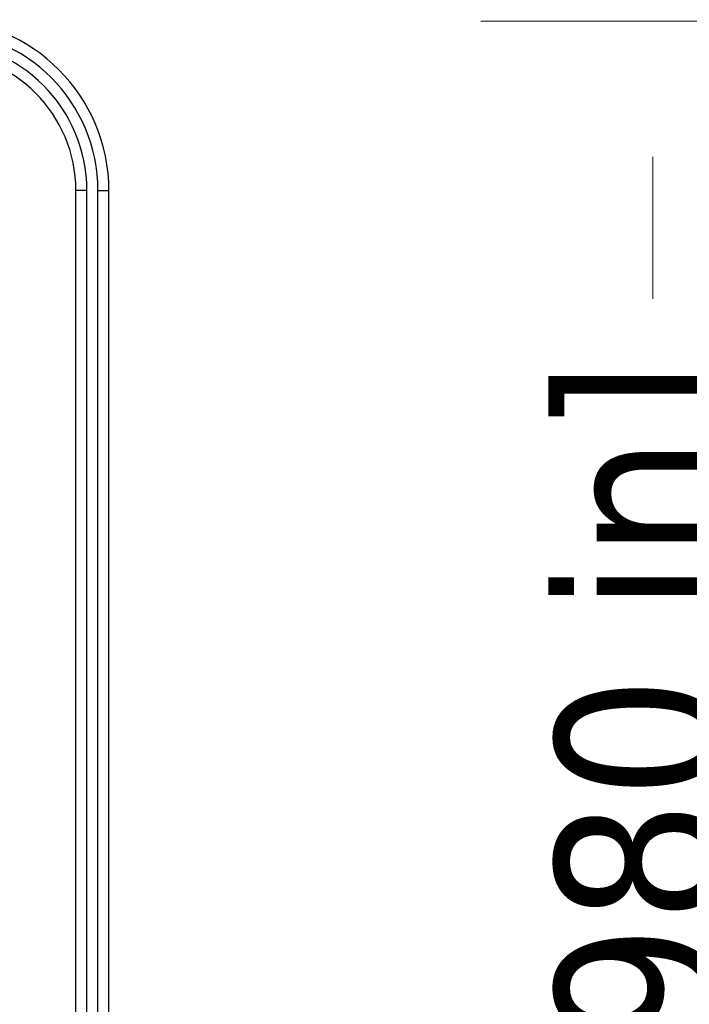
# Paper-space layout 'Sheet' of a CAD drawing. Header units: inches. Extents: x 0.2 to 10.8, y 0.2 to 8.3.
# Tile 522 of 545: x 8.069 to 8.555, y 7.312 to 8.026. Entities that reach past the tile are written whole.
import ezdxf

# ---------------------------------------------------------------- set-up
doc = ezdxf.new("R2010")
doc.units = ezdxf.units.IN
doc.header["$MEASUREMENT"] = 0
doc.layers.get('0').update_dxf_attribs({"lineweight": 5})
doc.styles.add('My Text', font='tahoma.ttf')
doc.dimstyles.new('My Dimension - mm [in] (ANSI)$0', dxfattribs={"dimtxt": 0.12, "dimasz": 0.098425, "dimexe": 0.125, "dimexo": 0.063, "dimgap": 0.031496, "dimtad": 0, "dimlfac": 250, "dimzin": 4, "dimdsep": 46, "dimtxsty": 'My Text', "dimblk": 'Filled-1', "dimcen": 0.09, "dimclrd": 1, "dimclre": 1, "dimclrt": 1, "dimadec": 1, "dimazin": 1, "dimtfac": 1, "dimtofl": 0, "dimtmove": 0, "dimatfit": 3, "dimfxl": 1, "dimtolj": 1, "dimtzin": 4, "dimlwd": -1, "dimlwe": -1, "dimarcsym": 0})

# ---------------------------------------------------------------- blocks, each defined once
blk = doc.blocks.new('*D10')
at = {"color": 1, "true_color": 0xff0000}
for p, q in [((9.4496, 8.02494), (8.40389, 8.02494)), ((8.52889, 7.92651), (8.52889, 7.82346)), ((8.52889, 5.99175), (8.52889, 6.09481)), ((9.1304, 5.89333), (8.40389, 5.89333))]:
    blk.add_line(p, q, dxfattribs=at)
at = {"layer": 'Defpoints', "color": 0}
for p in [(9.5126, 8.02494), (8.52889, 5.89333), (9.1934, 5.89333)]:
    blk.add_point(p, dxfattribs=at)
at = {"color": 1, "true_color": 0xff0000, "insert": (8.52889, 6.95913), "char_height": 0.12, "attachment_point": 5, "rotation": 90, "style": 'My Text'}
blk.add_mtext('\\A1;532.90 mm [20.980 in]', dxfattribs=at)
blk = doc.blocks.new('Filled-1')

psp = doc.layouts.new('Sheet')

# ---------------------------------------------------------------- linework, layer by layer
at = {"color": 0, "linetype": 'ByBlock', "lineweight": -3}
for p, q in [((8.109877, 6.628466), (8.109877, 7.901958)), ((8.117877, 7.901958), (8.109877, 7.901958)), ((8.117877, 6.705958), (8.117877, 7.901958)), ((8.125877, 6.705958), (8.125877, 7.901958)), ((8.125877, 7.901958), (8.133877, 7.901958)), ((8.133877, 6.628466), (8.133877, 7.901958))]:
    psp.add_line(p, q, dxfattribs=at)
for radius in [0.124, 0.116, 0.108, 0.1]:
    psp.add_arc((8.009877, 7.901958), radius, 0, 90, dxfattribs=at)

# ---------------------------------------------------------------- dimensions: what is measured, and where the dimension line sits
dim = psp.add_linear_dim(base=(8.528889, 5.893326), p1=(9.512596, 8.02494), p2=(9.193401, 5.893326), angle=90, dimstyle='My Dimension - mm [in] (ANSI)$0', override={"dimpost": ' mm'})
dim.commit()
dim.dimension.update_dxf_attribs({"geometry": '*D10', "text_midpoint": (8.528889, 6.959133)})

doc.saveas('drawing.dxf')
